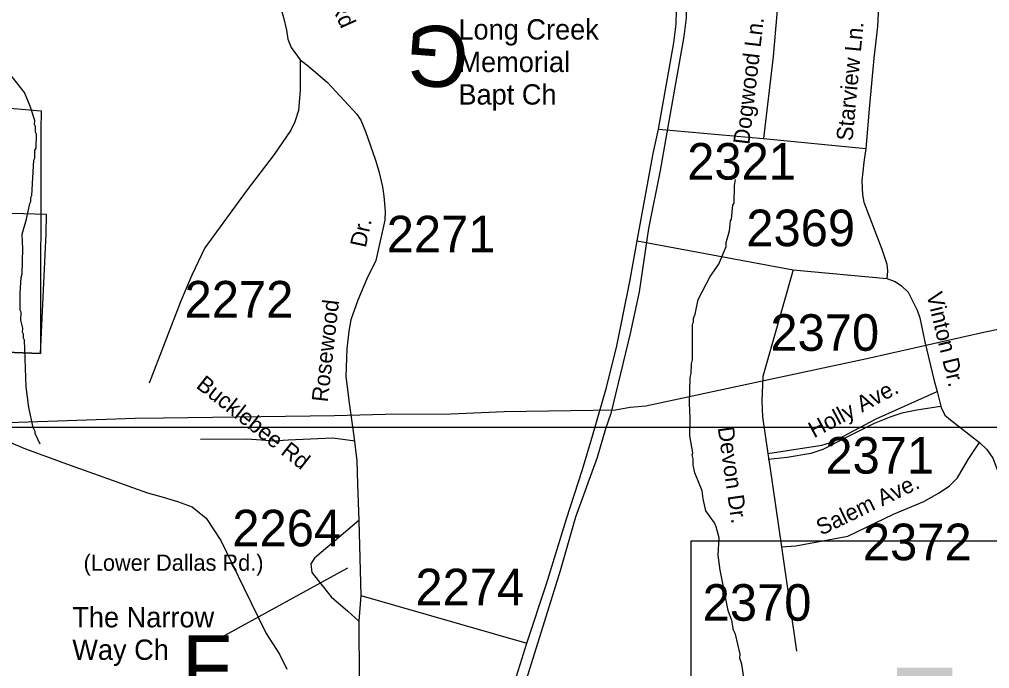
# Model space of a CAD drawing. Extents: x 1268485 to 1426702, y 514839 to 616766.
# Drawn here: x 1354008 to 1357926, y 572268 to 574889 of the extents above; entities that cross this region are included whole.
import ezdxf

# ---------------------------------------------------------------- set-up
doc = ezdxf.new("R2010")
doc.units = 0
for name, color, linetype in [('Old_Level_10', 7, 'Continuous'), ('Old_Level_11', 7, 'Continuous'), ('Old_Level_22', 7, 'Continuous'), ('Old_Level_29', 7, 'Continuous'), ('Old_Level_3', 7, 'Continuous'), ('Old_Level_32', 7, 'Continuous'), ('Old_Level_35', 7, 'Continuous'), ('Old_Level_48', 7, 'Continuous'), ('Old_Level_49', 7, 'Continuous'), ('Old_Level_56', 7, 'Continuous'), ('Old_Level_59', 7, 'Continuous'), ('Old_Level_62', 7, 'Continuous'), ('Old_Level_63', 7, 'Continuous'), ('Old_Level_8', 7, 'Continuous')]:
    doc.layers.add(name, color=color, linetype=linetype)

msp = doc.modelspace()

# ---------------------------------------------------------------- linework, layer by layer
at = {"layer": 'Old_Level_22'}
for p, q in [((1354824.473, 572394.571), (1355334.117, 572674.677)), ((1354221.514, 572516.669), (1354221.514, 572516.669))]:
    msp.add_line(p, q, dxfattribs=at)
at = {"layer": 'Old_Level_29'}
for points in [[(1356588.794, 574444.833), (1356650.18, 574793.671), (1356659.712, 574869.517), (1356661.04, 574925.517), (1356658.088, 574977.602), (1356637.467, 575126.089), (1356615.079, 575196.774), (1356560.175, 575341.949)], [(1356502.019, 573994.147), (1356567.155, 574347.109), (1356588.794, 574444.833)], [(1356057.586, 572371.313), (1356136.04, 572610.274), (1356217.172, 572872.948), (1356281.601, 573071.627), (1356322.963, 573211.719), (1356378.642, 573402.755), (1356420.003, 573571.503), (1356472.501, 573830.675), (1356502.019, 573994.147)], [(1355836.936, 571668.487), (1355866.317, 571767.045), (1355962.64, 572069.643), (1356057.586, 572371.313)]]:
    msp.add_lwpolyline(points, dxfattribs=at)
at = {"layer": 'Old_Level_3'}
for points in [[(1356600.615, 575367.49), (1356655.569, 575222.313), (1356678.535, 575151.775), (1356699.04, 575003.317), (1356701.501, 574951.644), (1356700.68, 574895.05), (1356690.838, 574819.591), (1356626.862, 574454.598)], [(1356626.862, 574454.598), (1356594.873, 574279.073), (1356548.122, 574044.494)], [(1356548.122, 574044.494), (1356510.392, 573789.409), (1356474.303, 573621.266), (1356395.563, 573297.284), (1356374.237, 573235.768), (1356341.429, 573120.119), (1356253.667, 572879.798), (1356191.331, 572663.263), (1356107.67, 572395.055)], [(1363557.563, 569865.634), (1356721.045, 569865.634), (1356721.045, 572784.236), (1363557.563, 572784.236), (1363557.563, 569865.634)], [(1356107.67, 572395.055), (1355991.2, 572021.04), (1355889.494, 571681.474)]]:
    msp.add_lwpolyline(points, dxfattribs=at)
at = {"layer": 'Old_Level_32'}
for p, q in [((1356588.794, 574444.833), (1357012.588, 574407.603)), ((1357012.588, 574407.603), (1357425.706, 574367.938)), ((1356502.019, 573994.147), (1357131.901, 573877.479)), ((1357131.901, 573877.479), (1357510.362, 573842.997)), ((1355379.056, 572865.96), (1355386.532, 572562.936)), ((1357085.628, 572759.119), (1357145.831, 572337.835)), ((1355386.532, 572562.936), (1355379.266, 572459.714)), ((1355386.532, 572562.936), (1356057.586, 572371.313))]:
    msp.add_line(p, q, dxfattribs=at)
for points in [[(1354966.63, 575797.069), (1354952.848, 575692.933), (1354944.506, 575622.273), (1354944.187, 575524.816), (1354941.324, 575456.708), (1354949.279, 575401.945), (1355044.729, 575001.406), (1355074.954, 574896.655), (1355086.09, 574845.713), (1355092.454, 574809.097), (1355105.18, 574775.666), (1355141.545, 574725.869)], [(1357449.819, 575527.996), (1357463.71, 575396.191), (1357485.345, 575099.411), (1357472.989, 574859.937), (1357458.365, 574731.477), (1357440.491, 574542.204), (1357425.706, 574367.938)], [(1357023.916, 575317.804), (1357053.204, 575102.91), (1357066.938, 574910.54), (1357051.071, 574738.776), (1357012.588, 574407.603)], [(1355141.545, 574725.869), (1355141.197, 574602.75), (1355135.344, 574520.827), (1355120.22, 574475.31), (1355103.534, 574441.63), (1355037.314, 574342.914), (1354928.208, 574201.241), (1354756.807, 573966.977), (1354704.347, 573855.979), (1354657.971, 573749.061), (1354531.989, 573419.999)], [(1355141.545, 574725.869), (1355175.176, 574699.251), (1355251.537, 574633.981), (1355370.849, 574506.624), (1355386.757, 574481.152), (1355405.053, 574436.577), (1355446.414, 574320.364), (1355459.141, 574275.789), (1355474.253, 574213.384), (1355479.822, 574175.495), (1355484.594, 574115.001), (1355483.003, 574078.385), (1355447.209, 573915.686), (1355411.416, 573841.82), (1355374.827, 573755.853), (1355346.192, 573676.255), (1355338.238, 573630.088), (1355330.284, 573558.768), (1355325.511, 573447.33), (1355341.42, 573329.525), (1355358.919, 573206.943), (1355370.055, 573106.65), (1355373.236, 573012.723), (1355379.056, 572865.96)], [(1357425.706, 574367.938), (1357417.743, 574312.928), (1357410.338, 574236.701), (1357413.01, 574180.621), (1357418.406, 574150.498), (1357466.49, 574024.465), (1357490.863, 573961.049), (1357510.362, 573900.884), (1357513.613, 573872.266), (1357510.362, 573842.997)], [(1357131.901, 573877.479), (1357010.641, 573446.962), (1357006.466, 573348.999), (1357009.177, 573284.913), (1357029.798, 573136.426)], [(1357510.362, 573842.997), (1357544.485, 573829.988), (1357570.484, 573813.727), (1357596.483, 573787.71), (1357632.954, 573715.568), (1357644.11, 573683.327), (1357664.174, 573586.676), (1357702.102, 573429.977), (1357714.063, 573387.085)], [(1357029.798, 573136.426), (1357248.574, 573169.639), (1357283.018, 573180.951), (1357313.303, 573194.348), (1357467.24, 573276.89), (1357714.063, 573387.085)], [(1357714.063, 573387.085), (1357729.725, 573322.656), (1357744.349, 573291.762), (1357767.294, 573272.249), (1357884.685, 573180.525)], [(1357085.628, 572759.119), (1357143.749, 572763.752), (1357179.914, 572771.027), (1357352.746, 572802.316), (1357537.986, 572891.75), (1357659.854, 572942.158), (1357721.601, 572977.931), (1357763.848, 573005.574), (1357796.347, 573038.096), (1357839.717, 573112.713), (1357884.685, 573180.525)], [(1357884.685, 573180.525), (1357914.965, 573151.92), (1357939.339, 573117.773), (1357966.962, 573042.974), (1358005.961, 572891.75)], [(1357029.798, 573136.426), (1357038.75, 573084.22), (1357085.628, 572759.119)], [(1355379.056, 572865.96), (1355199.04, 572713.752), (1355184.723, 572691.464), (1355189.495, 572656.441), (1355267.446, 572557.739), (1355334.261, 572500.429), (1355379.266, 572459.714)], [(1355379.266, 572459.714), (1355380.395, 572221.835), (1355391.531, 572084.926), (1355411.345, 572008.497), (1355451.857, 571864.574), (1355484.268, 571787.544), (1355502.499, 571717.001), (1355520.876, 571661.833)]]:
    msp.add_lwpolyline(points, dxfattribs=at)
at = {"layer": 'Old_Level_35'}
for points in [[(1357727.456, 573325.523), (1357632.005, 573311.324), (1357571.719, 573299.123), (1357526.3, 573284.257), (1357459.658, 573257.292), (1357346.777, 573200.851), (1357252.453, 573152.767), (1357204.369, 573136.055), (1357108.302, 573120.061), (1357031.51, 573112.371)], [(1355364.026, 573186.498), (1355273.086, 573198.493), (1355093.665, 573190.24), (1355032.765, 573186.805), (1354986.115, 573190.804), (1354926.958, 573193.674), (1354738.925, 573193.059)]]:
    msp.add_lwpolyline(points, dxfattribs=at)
at = {"layer": 'Old_Level_48'}
msp.add_lwpolyline([(1353208.907, 573552.73), (1353261.154, 573563.684), (1353343.277, 573567.832), (1354093.071, 573539.328), (1354115.823, 574023.105), (1354117.594, 574101.107), (1353837.623, 574109.346), (1353886.815, 575160.668), (1353955.498, 576040.51), (1354105.039, 575985.761), (1354265.867, 576245.821), (1354107.861, 576388.169), (1354048.609, 576284.146), (1353980.892, 576300.57), (1354004.875, 576763.203), (1354050.02, 577606.344), (1353485.711, 577699.418), (1353568.074, 579562.135)], dxfattribs=at)
at = {"layer": 'Old_Level_49'}
msp.add_lwpolyline([(1353857.078, 574539.158), (1354095.686, 574519.057), (1354093.916, 574441.056), (1354093.071, 573539.328), (1353343.277, 573567.832)], dxfattribs=at)
at = {"layer": 'Old_Level_56'}
msp.add_lwpolyline([(1353965.024, 573261.97), (1354475.611, 573278.702), (1354589.697, 573280.206), (1355280.215, 573289.113), (1355484.425, 573294.606), (1355750.597, 573296.649), (1355964.889, 573305.941), (1356415.433, 573312.076), (1356473.68, 573322.909), (1356537.843, 573329.421), (1356945.995, 573416.449), (1357430.516, 573519.947), (1357907.113, 573627.407), (1358393.554, 573726.865), (1358886.152, 573834.003), (1359368.67, 573937.342), (1359863.192, 574040.639), (1360339.668, 574142.098), (1360836.268, 574249.155), (1361335.03, 574354.368), (1361825.588, 574459.545), (1362159.256, 574534.266), (1362316.069, 574560.923), (1362804.829, 574676.142)], dxfattribs=at)
at = {"layer": 'Old_Level_59'}
msp.add_lwpolyline([(1353939.529, 573194.495), (1354033.238, 573154.766), (1354212.659, 573089.405), (1354383.16, 573029.172), (1354464.873, 572999.542), (1354525.773, 572978.114), (1354588.622, 572959.659), (1354646.344, 572942.23), (1354705.194, 572920.802), (1354761.891, 572875.383), (1354821.253, 572784.852), (1354913.834, 572594), (1355004.467, 572409.248), (1355057.883, 572325.741), (1355087.513, 572265.506)], dxfattribs=at)
at = {"layer": 'Old_Level_62'}
for points in [[(1354091.268, 573174.554), (1354071.378, 573216.897), (1354071.583, 573224.894), (1354063.893, 573241.093), (1354045.849, 573321.524), (1354035.904, 573405.75), (1354028.419, 573593.936), (1354024.626, 573602.036), (1354025.036, 573618.03), (1354021.14, 573626.129), (1354021.55, 573642.123), (1354014.373, 573674.266), (1354015.091, 573706.254), (1354011.298, 573714.353), (1354010.99, 573784.379), (1354014.476, 573846.253), (1354018.884, 573862.144), (1354021.243, 573962.107), (1354018.679, 574022.137), (1354036.109, 574081.704), (1354049.642, 574145.373), (1354053.846, 574153.267), (1354054.256, 574169.261), (1354058.46, 574177.156), (1354065.841, 574320.948), (1354070.045, 574328.843), (1354070.865, 574360.831), (1354075.069, 574368.725), (1354076.402, 574424.705), (1354072.608, 574432.804), (1354073.121, 574456.795), (1354069.327, 574464.895), (1354069.737, 574480.889), (1354051.795, 574538.663), (1354028.419, 574593.873), (1353954.703, 574687.736)], [(1356942.107, 572169.491), (1356924.883, 572285.909), (1356917.398, 572310.105), (1356917.808, 572326.048), (1356899.764, 572406.531), (1356892.177, 572422.73), (1356885.103, 572462.869), (1356870.134, 572503.264), (1356837.941, 572665.358), (1356829.943, 572725.49), (1356833.122, 572796.181), (1356822.152, 572840.421), (1356814.565, 572856.621), (1356779.808, 572905.474), (1356768.94, 572953.764), (1356765.66, 572985.803), (1356735.414, 573058.597), (1356728.238, 573090.738), (1356728.75, 573114.729), (1356725.162, 573130.826), (1356727.417, 573138.772), (1356715.012, 573207.055), (1356716.755, 573279.028), (1356714.192, 573339.108), (1356716.652, 573443.018), (1356721.061, 573458.909), (1356721.984, 573498.895), (1356726.392, 573514.786), (1356725.88, 573658.784), (1356730.083, 573666.679), (1356730.493, 573682.673), (1356736.85, 573698.513), (1356748.23, 573758.235), (1356797.443, 573850.661), (1356831.686, 573900.131), (1356861.419, 573971.386), (1356861.727, 573987.38), (1356874.952, 574035.055), (1356879.874, 574074.937), (1356884.077, 574082.832), (1356889.409, 574138.709), (1356893.612, 574146.603), (1356895.355, 574218.525), (1356899.866, 574242.413)]]:
    msp.add_lwpolyline(points, dxfattribs=at)
at = {"layer": 'Old_Level_63'}
msp.add_lwpolyline([(1305516.95, 558564.883), (1305516.95, 529802.059), (1368033.021, 529802.059), (1368033.021, 573241.255), (1305516.95, 573241.255), (1305516.95, 558564.883)], dxfattribs=at)

# ---------------------------------------------------------------- texts
at = {"layer": 'Old_Level_10'}
for s, height, rotation, p in [('Long Creek Church Rd', 65.61666, 294.179694, (1354941.355, 575666.307)), ('Bucklebee Rd', 65.61665, 321.907889, (1354717.797, 573404.612))]:
    msp.add_text(s, height=height, rotation=rotation, dxfattribs=at).set_placement(p)
at = {"layer": 'Old_Level_11'}
for s, height, rotation, p in [('Dogwood Ln.', 65.61666, 83.371917, (1356955.198, 574380.97)), ('Starview Ln.', 65.61666, 84.605297, (1357371.929, 574396.007)), ('Dr.', 65.6167, 77.592542, (1355406.409, 573964.384)), ('Vinton Dr.', 65.6167, 283.606342, (1357670.131, 573779.435)), ('Rosewood', 65.6167, 83.636017, (1355253.072, 573341.627)), ('Holly Ave.', 65.6167, 28.200317, (1357216.552, 573197.232)), ('Devon Dr.', 65.6167, 278.205108, (1356827.519, 573240.794)), ('Salem Ave.', 65.6167, 25.771258, (1357245.348, 572804.006))]:
    msp.add_text(s, height=height, rotation=rotation, dxfattribs=at).set_placement(p)
msp.add_text('(Lower Dallas Rd.)', height=65.61666, dxfattribs=at).set_placement((1354267.097, 572662.914))
at = {"layer": 'Old_Level_22'}
for s, height, p in [('Long Creek ', 82.02083, (1355780.734, 574807.178)), ('Memorial', 82.0208, (1355780.734, 574675.945)), ('Bapt Ch', 82.0208, (1355780.734, 574544.712)), ('The Narrow', 82.0208, (1354221.514, 572434.648)), ('Way Ch', 82.0208, (1354221.514, 572303.415)), ('F', 246.062, (1354665.031, 572156.624))]:
    msp.add_text(s, height=height, dxfattribs=at).set_placement(p)
msp.add_text('G', height=246.062, rotation=175.599792, dxfattribs=at).set_placement((1355831.082, 574852.169))
at = {"layer": 'Old_Level_3'}
msp.add_text('U-2523', height=1788.0542, dxfattribs=at).set_placement((1357367.805, 570483.971))
at = {"layer": 'Old_Level_8'}
for s, p in [('2321', (1356704.573, 574241.853)), ('2271', (1355491.193, 573948.258)), ('2369', (1356943.269, 573973.177)), ('2272', (1354674.992, 573685.246)), ('2370', (1357040.429, 573550.794)), ('2371', (1357262.533, 573055.131)), ('2264', (1354867.758, 572761.582)), ('2372', (1357413.97, 572705.651)), ('2274', (1355607.002, 572523.659)), ('2370', (1356767.019, 572461.266))]:
    msp.add_text(s, height=147.6375, dxfattribs=at).set_placement(p)

doc.saveas('drawing.dxf')
